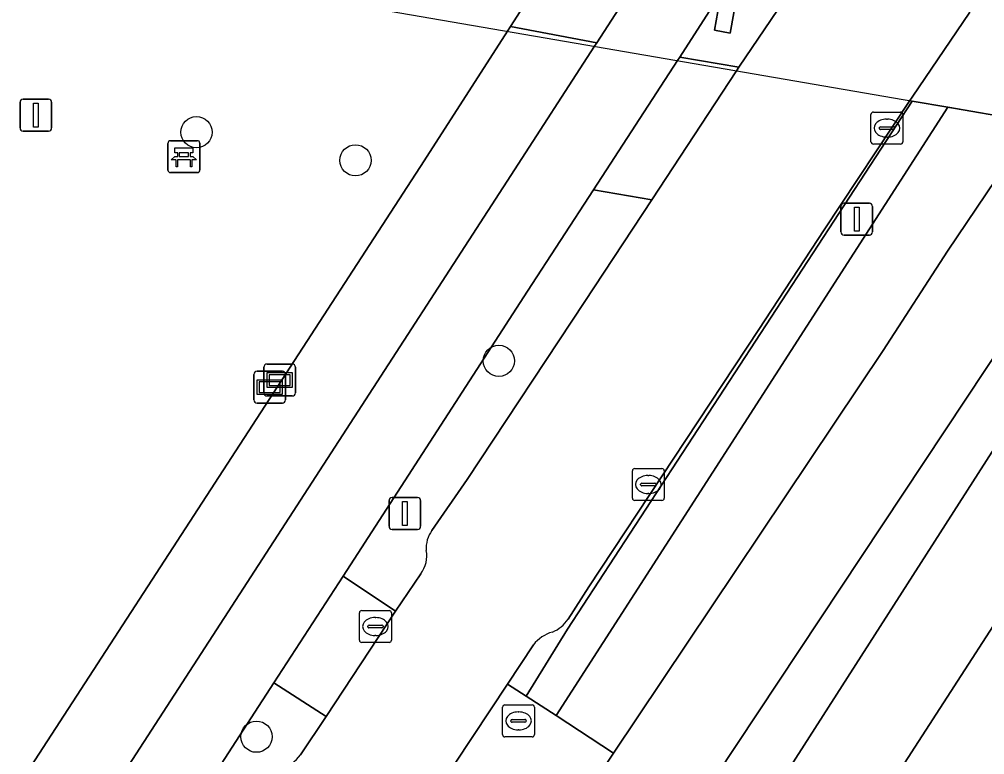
# Model space of a CAD drawing. Extents: x 161258 to 161838, y 380833 to 381727.
# Drawn here: x 161563.54 to 161593.78, y 380984.55 to 381007.58 of the extents above; entities that cross this region are included whole.
import ezdxf

# ---------------------------------------------------------------- set-up
doc = ezdxf.new("R2010")
doc.units = 0
for name, color, linetype in [('IMGEO_Bank', 7, 'Continuous'), ('IMGEO_Berm_groen', 7, 'Continuous'), ('IMGEO_Berm_open', 7, 'Continuous'), ('IMGEO_Boom', 7, 'Continuous'), ('IMGEO_Erf', 7, 'Continuous'), ('IMGEO_Fietspad_gesloten', 7, 'Continuous'), ('IMGEO_Groenvoorziening', 7, 'Continuous'), ('IMGEO_Haag', 7, 'Continuous'), ('IMGEO_Kolk', 7, 'Continuous'), ('IMGEO_Lichtmast', 7, 'Continuous'), ('IMGEO_Pand', 7, 'Continuous'), ('IMGEO_Pand_overbouw', 7, 'Continuous'), ('IMGEO_Rijbaan_lokaal_open', 7, 'Continuous'), ('IMGEO_Rioolput', 7, 'Continuous'), ('IMGEO_Verklikker', 7, 'Continuous'), ('IMGEO_Voetpad_open', 7, 'Continuous')]:
    doc.layers.add(name, color=color, linetype=linetype)

msp = doc.modelspace()

# ---------------------------------------------------------------- linework, layer by layer
at = {"layer": 'IMGEO_Bank'}
for p, q in [((161568.196, 381002.851), (161568.196, 381003.692)), ((161568.196, 381003.692), (161568.196, 381002.851)), ((161568.271, 381003.776), (161569.112, 381003.776)), ((161569.112, 381003.776), (161568.271, 381003.776)), ((161569.196, 381003.701), (161569.196, 381002.86)), ((161569.196, 381002.86), (161569.196, 381003.701)), ((161568.505, 381003.282), (161568.505, 381003.388)), ((161568.549, 381003.388), (161568.549, 381003.282)), ((161568.837, 381003.394), (161568.555, 381003.394)), ((161568.555, 381003.276), (161568.837, 381003.276)), ((161568.843, 381003.282), (161568.843, 381003.388)), ((161568.887, 381003.388), (161568.887, 381003.282)), ((161568.893, 381003.174), (161568.5, 381003.174)), ((161569.121, 381002.776), (161568.28, 381002.776)), ((161568.28, 381002.776), (161569.121, 381002.776))]:
    msp.add_line(p, q, dxfattribs=at)
for points in [[(161568.499, 381003.394), (161568.413, 381003.394), (161568.413, 381003.555), (161568.976, 381003.555), (161568.976, 381003.394), (161568.893, 381003.394)], [(161568.443, 381003.174), (161568.301, 381003.174), (161568.413, 381003.276), (161568.499, 381003.276)], [(161568.893, 381003.276), (161568.976, 381003.276), (161569.088, 381003.174), (161568.949, 381003.174)], [(161568.493, 381003.167), (161568.493, 381002.96), (161568.45, 381002.96), (161568.45, 381003.167)], [(161568.943, 381003.167), (161568.943, 381002.96), (161568.899, 381002.96), (161568.899, 381003.167)]]:
    msp.add_lwpolyline(points, dxfattribs=at)
for centre, radius, start, end in [((161568.274, 381003.698), 0.0779, 92.4484, 184.2845), ((161568.274, 381003.698), 0.0779, 92.4484, 184.2845), ((161569.118, 381003.698), 0.0779, 2.4484, 94.2845), ((161569.118, 381003.698), 0.0779, 2.4484, 94.2845), ((161568.498, 381003.387), 0.00671, 2.8957, 87.1043), ((161568.498, 381003.283), 0.00671, 272.8957, 357.1043), ((161568.555, 381003.387), 0.00671, 92.8957, 177.1043), ((161568.555, 381003.283), 0.00671, 182.8957, 267.1043), ((161568.837, 381003.387), 0.00671, 2.8957, 87.1043), ((161568.837, 381003.283), 0.00671, 272.8957, 357.1043), ((161568.894, 381003.387), 0.00671, 92.8957, 177.1043), ((161568.894, 381003.283), 0.00671, 182.8957, 267.1043), ((161568.443, 381003.167), 0.00671, 2.8957, 87.1043), ((161568.5, 381003.167), 0.00671, 92.8957, 177.1043), ((161568.892, 381003.167), 0.00671, 2.8957, 87.1043), ((161568.949, 381003.167), 0.00671, 92.8957, 177.1043), ((161568.274, 381002.854), 0.0779, 182.4484, 274.2845), ((161568.274, 381002.854), 0.0779, 182.4484, 274.2845), ((161569.118, 381002.854), 0.0779, 272.4484, 4.2845), ((161569.118, 381002.854), 0.0779, 272.4484, 4.2845)]:
    msp.add_arc(centre, radius, start, end, dxfattribs=at)
at = {"layer": 'IMGEO_Berm_groen'}
for points in [[(161580.717, 380988.478), (161591.512, 381005.018), (161591.441, 381005.03), (161588.748, 381000.984), (161586.704, 380997.863), (161581.377, 380989.81), (161580.728, 380988.796)], [(161579.643, 380987.988), (161578.831, 380986.762), (161579.418, 380986.381), (161580.717, 380988.478)]]:
    msp.add_lwpolyline(points, dxfattribs=at)
for points in [[(161590.6, 380997.205), (161592.619, 381000.32), (161595.345, 381004.358), (161594.91, 381004.433), (161592.624, 381004.827), (161580.355, 380985.774), (161582.149, 380984.599)], [(161597.505, 380999.482), (161595.917, 380999.754), (161594.764, 380998.054), (161593.829, 380996.644), (161584.726, 380982.92), (161586.243, 380981.911)]]:
    msp.add_lwpolyline(points, close=True, dxfattribs=at)
for centre, radius, start, end in [((161579.848, 380989.363), 1.047, 292.0087, 327.2319), ((161580.56, 380987.277), 1.16, 105.9871, 142.1867)]:
    msp.add_arc(centre, radius, start, end, dxfattribs=at)
at = {"layer": 'IMGEO_Berm_open'}
for points in [[(161595.323, 381019.942), (161593.225, 381020.303), (161585.527, 381008.419), (161584.233, 381006.393), (161586.08, 381006.075), (161589.117, 381010.568), (161589.079, 381010.603)], [(161585.527, 381008.419), (161586.016, 381008.314), (161585.807, 381007.147), (161585.315, 381007.235)]]:
    msp.add_lwpolyline(points, close=True, dxfattribs=at)
msp.add_lwpolyline([(161593.312, 381007.805), (161591.514, 381005.139), (161591.441, 381005.03), (161591.512, 381005.018), (161592.624, 381004.827), (161594.91, 381004.433), (161595.345, 381004.358), (161595.419, 381004.467), (161604.793, 381018.314)], dxfattribs=at)
at = {"layer": 'IMGEO_Boom'}
for centre in [(161569.088, 381004.041), (161574.069, 381003.16), (161578.562, 380996.881), (161570.969, 380985.114)]:
    msp.add_circle(centre, 0.489, dxfattribs=at)
at = {"layer": 'IMGEO_Erf'}
for points in [[(161576.218, 381003.146), (161578.828, 381007.201), (161578.923, 381007.348), (161587.915, 381021.334), (161589.389, 381023.626), (161592.569, 381028.461), (161585.018, 381031.447), (161583.298, 381032.072), (161582.135, 381032.494), (161579.268, 381033.49), (161577.753, 381034.017), (161575.464, 381034.622)], [(161608.503, 381011.142), (161603.457, 381003.135), (161603.357, 381002.979), (161600.781, 380998.995), (161600.228, 380998.14), (161598.736, 380995.833), (161584.911, 380974.453), (161581.397, 380969.047), (161580.753, 380968.057), (161579.588, 380966.248), (161556.537, 380930.473)], [(161490.257, 380892.689), (161494.395, 380889.926), (161494.323, 380889.817), (161500.227, 380885.918), (161501.31, 380887.571), (161502.49, 380889.425), (161513.725, 380906.807), (161512.888, 380907.32), (161515.02, 380910.631), (161515.878, 380910.106), (161540.302, 380947.69), (161546.174, 380956.722), (161554.834, 380970.332), (161556.123, 380972.241), (161556.737, 380973.185), (161558.236, 380975.49), (161576.218, 381003.146)]]:
    msp.add_lwpolyline(points, dxfattribs=at)
at = {"layer": 'IMGEO_Fietspad_gesloten'}
for points in [[(161595.079, 381027.823), (161594.29, 381026.415), (161590.696, 381020.856), (161581.633, 381006.84), (161581.562, 381006.731), (161578.938, 381002.688), (161504.207, 380887.394), (161498.991, 380879.345)], [(161608.896, 381024.645), (161604.863, 381018.421), (161604.793, 381018.314), (161595.419, 381004.467), (161595.345, 381004.358), (161592.619, 381000.32), (161590.6, 380997.205), (161582.149, 380984.599), (161579.947, 380981.315), (161576.319, 380975.904), (161571.939, 380969.459), (161570.664, 380967.582), (161565.851, 380960.445), (161550.756, 380938.063), (161548.686, 380934.993), (161546.385, 380931.453), (161544.685, 380928.722), (161515.927, 380882.459), (161515.665, 380882.025), (161513.423, 380878.315), (161512.107, 380876.132), (161511.097, 380874.45)], [(161550.334, 380954.192), (161560.289, 380969.446), (161563.567, 380974.533), (161571.517, 380986.803), (161573.681, 380990.142), (161579.462, 380999.064), (161581.528, 381002.238), (161584.162, 381006.283), (161584.233, 381006.393), (161585.527, 381008.419), (161593.225, 381020.303), (161593.263, 381020.355), (161593.301, 381020.408)], [(161579.692, 380975.331), (161582.514, 380979.586), (161584.726, 380982.92), (161593.829, 380996.644), (161594.764, 380998.054), (161595.917, 380999.754), (161598.652, 381003.789), (161598.727, 381003.898), (161608.1, 381017.865), (161609.814, 381020.419)]]:
    msp.add_lwpolyline(points, dxfattribs=at)
at = {"layer": 'IMGEO_Groenvoorziening'}
msp.add_lwpolyline([(161592.624, 381004.827), (161591.512, 381005.018), (161580.717, 380988.478), (161579.418, 380986.381), (161580.355, 380985.774)], close=True, dxfattribs=at)
for points in [[(161576.465, 380991.571), (161577.568, 380993.163), (161581.257, 380998.738), (161583.35, 381001.922), (161581.528, 381002.238), (161579.462, 380999.064), (161573.681, 380990.142), (161575.323, 380989.049), (161576.114, 380990.218)], [(161573.15, 380985.742), (161571.517, 380986.803), (161563.567, 380974.533), (161565.032, 380974.216), (161569.319, 380980.696), (161571.213, 380983.708)], [(161572.348, 380984.551), (161573.15, 380985.742)]]:
    msp.add_lwpolyline(points, dxfattribs=at)
for centre, radius, start, end in [((161577.197, 380991.028), 0.912, 143.4301, 185.0195), ((161575.398, 380990.776), 0.908, 322.1009, 10.9373), ((161571.45, 380985.181), 1.097, 284.2343, 324.9374)]:
    msp.add_arc(centre, radius, start, end, dxfattribs=at)
at = {"layer": 'IMGEO_Haag'}
msp.add_lwpolyline([(161592.624, 381004.827), (161591.512, 381005.018), (161580.717, 380988.478), (161579.418, 380986.381), (161580.355, 380985.774)], close=True, dxfattribs=at)
for points in [[(161581.257, 380998.738), (161583.35, 381001.922), (161581.528, 381002.238), (161579.462, 380999.064), (161573.681, 380990.142), (161575.323, 380989.049), (161576.114, 380990.218)], [(161576.465, 380991.571), (161577.568, 380993.163), (161581.257, 380998.738)], [(161573.15, 380985.742), (161571.517, 380986.803), (161563.567, 380974.533), (161565.032, 380974.216), (161569.319, 380980.696), (161571.213, 380983.708)], [(161572.348, 380984.551), (161573.15, 380985.742)]]:
    msp.add_lwpolyline(points, dxfattribs=at)
for centre, radius, start, end in [((161577.197, 380991.028), 0.912, 143.4301, 185.0195), ((161575.398, 380990.776), 0.908, 322.1009, 10.9373), ((161571.45, 380985.181), 1.097, 284.2343, 324.9374)]:
    msp.add_arc(centre, radius, start, end, dxfattribs=at)
at = {"layer": 'IMGEO_Kolk'}
for p, q in [((161590.219, 381003.745), (161590.219, 381004.597)), ((161590.294, 381004.671), (161591.146, 381004.671)), ((161590.707, 381004.451), (161590.732, 381004.451)), ((161591.22, 381004.597), (161591.22, 381003.745)), ((161590.478, 381004.165), (161590.478, 381004.177)), ((161590.916, 381004.128), (161590.518, 381004.128)), ((161590.521, 381004.214), (161590.919, 381004.214)), ((161590.962, 381004.177), (161590.962, 381004.165)), ((161590.73, 381003.891), (161590.705, 381003.891)), ((161591.146, 381003.671), (161590.294, 381003.671)), ((161582.744, 380992.585), (161582.744, 380993.437)), ((161582.819, 380993.511), (161583.671, 380993.511)), ((161583.232, 380993.291), (161583.257, 380993.291)), ((161583.745, 380993.437), (161583.745, 380992.585)), ((161583.003, 380993.005), (161583.003, 380993.017)), ((161583.441, 380992.968), (161583.043, 380992.968)), ((161583.046, 380993.054), (161583.444, 380993.054)), ((161583.487, 380993.017), (161583.487, 380993.005)), ((161583.255, 380992.731), (161583.23, 380992.731)), ((161583.671, 380992.511), (161582.819, 380992.511)), ((161574.194, 380988.138), (161574.194, 380988.99)), ((161574.269, 380989.064), (161575.121, 380989.064)), ((161575.195, 380988.99), (161575.195, 380988.138)), ((161574.682, 380988.844), (161574.707, 380988.844)), ((161574.453, 380988.558), (161574.453, 380988.57)), ((161574.891, 380988.521), (161574.493, 380988.521)), ((161574.496, 380988.607), (161574.894, 380988.607)), ((161574.937, 380988.57), (161574.937, 380988.558)), ((161574.705, 380988.284), (161574.68, 380988.284)), ((161575.121, 380988.064), (161574.269, 380988.064))]:
    msp.add_line(p, q, dxfattribs=at)
for points in [[(161590.219, 381003.745), (161590.219, 381004.597)], [(161590.294, 381004.671), (161591.146, 381004.671)], [(161591.22, 381004.597), (161591.22, 381003.745)], [(161591.146, 381003.671), (161590.294, 381003.671)], [(161582.744, 380992.585), (161582.744, 380993.437)], [(161582.819, 380993.511), (161583.671, 380993.511)], [(161583.745, 380993.437), (161583.745, 380992.585)], [(161583.671, 380992.511), (161582.819, 380992.511)], [(161574.194, 380988.138), (161574.194, 380988.99)], [(161574.269, 380989.064), (161575.121, 380989.064)], [(161575.195, 380988.99), (161575.195, 380988.138)], [(161575.121, 380988.064), (161574.269, 380988.064)]]:
    msp.add_lwpolyline(points, dxfattribs=at)
for centre, radius, start, end in [((161590.296, 381004.595), 0.0765, 91.552, 178.448), ((161590.296, 381004.595), 0.0765, 91.552, 178.448), ((161591.144, 381004.595), 0.0765, 1.552, 88.448), ((161591.144, 381004.595), 0.0765, 1.552, 88.448), ((161590.518, 381004.174), 0.0403, 85.8775, 175.7526), ((161590.515, 381004.164), 0.0366, 178.938, 274.7102), ((161590.919, 381004.171), 0.043, 264.8664, 352.4533), ((161590.923, 381004.176), 0.0386, 1.7309, 96.639), ((161590.296, 381003.747), 0.0765, 181.552, 268.448), ((161590.296, 381003.747), 0.0765, 181.552, 268.448), ((161591.144, 381003.747), 0.0765, 271.552, 358.448), ((161591.144, 381003.747), 0.0765, 271.552, 358.448), ((161582.821, 380993.435), 0.0765, 91.552, 178.448), ((161582.821, 380993.435), 0.0765, 91.552, 178.448), ((161583.669, 380993.435), 0.0765, 1.552, 88.448), ((161583.669, 380993.435), 0.0765, 1.552, 88.448), ((161583.043, 380993.014), 0.0403, 85.8775, 175.7526), ((161583.04, 380993.004), 0.0366, 178.938, 274.7102), ((161583.444, 380993.011), 0.043, 264.8664, 352.4533), ((161583.448, 380993.016), 0.0386, 1.7309, 96.639), ((161582.821, 380992.587), 0.0765, 181.552, 268.448), ((161582.821, 380992.587), 0.0765, 181.552, 268.448), ((161583.669, 380992.587), 0.0765, 271.552, 358.448), ((161583.669, 380992.587), 0.0765, 271.552, 358.448), ((161574.271, 380988.988), 0.0765, 91.552, 178.448), ((161574.271, 380988.988), 0.0765, 91.552, 178.448), ((161575.119, 380988.988), 0.0765, 1.552, 88.448), ((161575.119, 380988.988), 0.0765, 1.552, 88.448), ((161574.493, 380988.567), 0.0403, 85.8775, 175.7526), ((161574.49, 380988.557), 0.0366, 178.938, 274.7102), ((161574.894, 380988.564), 0.043, 264.8664, 352.4533), ((161574.898, 380988.569), 0.0386, 1.7309, 96.639), ((161574.271, 380988.14), 0.0765, 181.552, 268.448), ((161574.271, 380988.14), 0.0765, 181.552, 268.448), ((161575.119, 380988.14), 0.0765, 271.552, 358.448), ((161575.119, 380988.14), 0.0765, 271.552, 358.448)]:
    msp.add_arc(centre, radius, start, end, dxfattribs=at)
for centre, major_axis, ratio, start_param, end_param in [((161590.706, 381004.171), (-0.387, 0.002), 0.722429, 4.712389, 7.853982), ((161590.731, 381004.171), (-0.39, 0.002), 0.717154, 1.570796, 4.712389), ((161583.231, 380993.011), (-0.387, 0.002), 0.722429, 4.712389, 7.853982), ((161583.256, 380993.011), (-0.39, 0.002), 0.717154, 1.570796, 4.712389), ((161574.681, 380988.564), (-0.387, 0.002), 0.722429, 4.712389, 7.853982), ((161574.706, 380988.564), (-0.39, 0.002), 0.717154, 1.570796, 4.712389)]:
    msp.add_ellipse(centre, major_axis=major_axis, ratio=ratio, start_param=start_param, end_param=end_param, dxfattribs=at)
at = {"layer": 'IMGEO_Lichtmast'}
for p, q in [((161563.662, 381005.078), (161564.452, 381005.078)), ((161564.452, 381005.078), (161563.662, 381005.078)), ((161563.562, 381004.178), (161563.562, 381004.978)), ((161563.562, 381004.978), (161563.562, 381004.178)), ((161564.552, 381004.978), (161564.552, 381004.178)), ((161564.552, 381004.178), (161564.552, 381004.978)), ((161564.452, 381004.078), (161563.662, 381004.078)), ((161563.662, 381004.078), (161564.452, 381004.078)), ((161589.279, 381000.919), (161589.279, 381001.719)), ((161589.279, 381001.719), (161589.279, 381000.919)), ((161589.379, 381001.819), (161590.169, 381001.819)), ((161590.169, 381001.819), (161589.379, 381001.819)), ((161590.269, 381001.719), (161590.269, 381000.919)), ((161590.269, 381000.919), (161590.269, 381001.719)), ((161590.169, 381000.819), (161589.379, 381000.819)), ((161589.379, 381000.819), (161590.169, 381000.819)), ((161575.121, 380991.705), (161575.121, 380992.505)), ((161575.121, 380992.505), (161575.121, 380991.705)), ((161575.221, 380992.605), (161576.011, 380992.605)), ((161576.011, 380992.605), (161575.221, 380992.605)), ((161576.111, 380992.505), (161576.111, 380991.705)), ((161576.111, 380991.705), (161576.111, 380992.505)), ((161576.011, 380991.605), (161575.221, 380991.605)), ((161575.221, 380991.605), (161576.011, 380991.605))]:
    msp.add_line(p, q, dxfattribs=at)
for points in [[(161563.982, 381004.953), (161564.132, 381004.953), (161564.132, 381004.203), (161563.982, 381004.203), (161563.982, 381004.953)], [(161589.699, 381001.694), (161589.849, 381001.694), (161589.849, 381000.944), (161589.699, 381000.944), (161589.699, 381001.694)], [(161575.541, 380992.48), (161575.691, 380992.48), (161575.691, 380991.73), (161575.541, 380991.73), (161575.541, 380992.48)]]:
    msp.add_lwpolyline(points, dxfattribs=at)
for centre, start, end in [((161563.662, 381004.978), 90, 180), ((161563.662, 381004.978), 90, 180), ((161564.452, 381004.978), 0, 90), ((161564.452, 381004.978), 360, 90), ((161563.662, 381004.178), 180, 270), ((161563.662, 381004.178), 180, 270), ((161564.452, 381004.178), 270, 0), ((161564.452, 381004.178), 270, 0), ((161589.379, 381001.719), 90, 180), ((161589.379, 381001.719), 90, 180), ((161590.169, 381001.719), 0, 90), ((161590.169, 381001.719), 360, 90), ((161589.379, 381000.919), 180, 270), ((161589.379, 381000.919), 180, 270), ((161590.169, 381000.919), 270, 0), ((161590.169, 381000.919), 270, 0), ((161575.221, 380992.505), 90, 180), ((161575.221, 380992.505), 90, 180), ((161576.011, 380992.505), 0, 90), ((161576.011, 380992.505), 360, 90), ((161575.221, 380991.705), 180, 270), ((161575.221, 380991.705), 180, 270), ((161576.011, 380991.705), 270, 0), ((161576.011, 380991.705), 270, 0)]:
    msp.add_arc(centre, 0.1, start, end, dxfattribs=at)
at = {"layer": 'IMGEO_Pand'}
msp.add_lwpolyline([(161585.527, 381008.419), (161585.315, 381007.235), (161585.807, 381007.147), (161586.016, 381008.314)], close=True, dxfattribs=at)
at = {"layer": 'IMGEO_Pand_overbouw'}
msp.add_lwpolyline([(161544.314, 381013.143), (161580.012, 381006.998), (161621.54, 380999.849), (161617.447, 380975.661), (161615.362, 380963.591), (161621.003, 380962.649), (161620.701, 380960.759), (161620.398, 380958.868), (161621.681, 380958.659), (161621.778, 380959.252), (161630.074, 380957.903), (161631.682, 380967.278), (161632.027, 380969.284), (161630.974, 380969.465), (161632.262, 380976.901), (161632.345, 380977.38), (161632.828, 380980.176), (161632.862, 380980.375), (161636.289, 381000.232), (161629.086, 381001.476), (161629.73, 381005.204), (161630.098, 381007.334), (161631.061, 381012.91)], dxfattribs=at)
at = {"layer": 'IMGEO_Rijbaan_lokaal_open'}
for points in [[(161581.377, 380989.81), (161586.704, 380997.863), (161588.748, 381000.984), (161591.441, 381005.03), (161591.514, 381005.139), (161593.312, 381007.805), (161589.117, 381010.568), (161586.08, 381006.075), (161586.008, 381005.965), (161583.35, 381001.922), (161581.257, 380998.738), (161577.568, 380993.163), (161576.465, 380991.571)], [(161576.114, 380990.218), (161575.323, 380989.049), (161573.15, 380985.742), (161572.348, 380984.551)], [(161580.728, 380988.796), (161581.377, 380989.81)], [(161575.839, 380982.261), (161576.641, 380983.446), (161578.831, 380986.762), (161579.643, 380987.988)]]:
    msp.add_lwpolyline(points, dxfattribs=at)
msp.add_lwpolyline([(161586.008, 381005.965), (161586.08, 381006.075), (161584.233, 381006.393), (161584.162, 381006.283), (161581.528, 381002.238), (161583.35, 381001.922)], close=True, dxfattribs=at)
for centre, radius, start, end in [((161577.197, 380991.028), 0.912, 143.4301, 185.0195), ((161575.398, 380990.776), 0.908, 322.1009, 10.9373), ((161579.848, 380989.363), 1.047, 292.0087, 327.2319), ((161580.56, 380987.277), 1.16, 105.9871, 142.1867), ((161571.45, 380985.181), 1.097, 284.2343, 324.9374)]:
    msp.add_arc(centre, radius, start, end, dxfattribs=at)
at = {"layer": 'IMGEO_Rioolput'}
for p, q in [((161578.678, 380985.183), (161578.678, 380986.035)), ((161578.753, 380986.109), (161579.605, 380986.109)), ((161579.679, 380986.035), (161579.679, 380985.183)), ((161579.166, 380985.889), (161579.191, 380985.889)), ((161578.937, 380985.603), (161578.937, 380985.615)), ((161579.375, 380985.566), (161578.977, 380985.566)), ((161578.98, 380985.652), (161579.378, 380985.652)), ((161579.421, 380985.615), (161579.421, 380985.603)), ((161579.605, 380985.109), (161578.753, 380985.109)), ((161579.189, 380985.329), (161579.164, 380985.329))]:
    msp.add_line(p, q, dxfattribs=at)
for points in [[(161578.678, 380985.183), (161578.678, 380986.035)], [(161578.753, 380986.109), (161579.605, 380986.109)], [(161579.679, 380986.035), (161579.679, 380985.183)], [(161579.605, 380985.109), (161578.753, 380985.109)]]:
    msp.add_lwpolyline(points, dxfattribs=at)
for centre, radius, start, end in [((161578.755, 380986.033), 0.0765, 91.552, 178.448), ((161578.755, 380986.033), 0.0765, 91.552, 178.448), ((161579.603, 380986.033), 0.0765, 1.552, 88.448), ((161579.603, 380986.033), 0.0765, 1.552, 88.448), ((161578.977, 380985.612), 0.0403, 85.8775, 175.7526), ((161578.974, 380985.602), 0.0366, 178.938, 274.7102), ((161579.378, 380985.609), 0.043, 264.8664, 352.4533), ((161579.382, 380985.614), 0.0386, 1.7309, 96.639), ((161578.755, 380985.185), 0.0765, 181.552, 268.448), ((161578.755, 380985.185), 0.0765, 181.552, 268.448), ((161579.603, 380985.185), 0.0765, 271.552, 358.448), ((161579.603, 380985.185), 0.0765, 271.552, 358.448)]:
    msp.add_arc(centre, radius, start, end, dxfattribs=at)
for centre, major_axis, ratio, start_param, end_param in [((161579.165, 380985.609), (-0.387, 0.002), 0.722429, 4.712389, 7.853982), ((161579.19, 380985.609), (-0.39, 0.002), 0.717154, 1.570796, 4.712389)]:
    msp.add_ellipse(centre, major_axis=major_axis, ratio=ratio, start_param=start_param, end_param=end_param, dxfattribs=at)
at = {"layer": 'IMGEO_Verklikker'}
for p, q in [((161570.99, 380996.559), (161571.78, 380996.559)), ((161571.78, 380996.559), (161570.99, 380996.559)), ((161571.2, 380995.882), (161571.2, 380996.682)), ((161571.2, 380996.682), (161571.2, 380995.882)), ((161571.3, 380996.782), (161572.09, 380996.782)), ((161572.09, 380996.782), (161571.3, 380996.782)), ((161572.19, 380996.682), (161572.19, 380995.882)), ((161572.19, 380995.882), (161572.19, 380996.682)), ((161570.89, 380995.659), (161570.89, 380996.459)), ((161570.89, 380996.459), (161570.89, 380995.659)), ((161571.88, 380996.459), (161571.88, 380995.659)), ((161571.88, 380995.659), (161571.88, 380996.459)), ((161572.09, 380995.782), (161571.3, 380995.782)), ((161571.3, 380995.782), (161572.09, 380995.782)), ((161571.78, 380995.559), (161570.99, 380995.559)), ((161570.99, 380995.559), (161571.78, 380995.559))]:
    msp.add_line(p, q, dxfattribs=at)
for points in [[(161570.991, 380996.291), (161571.779, 380996.291), (161571.779, 380995.827), (161570.991, 380995.827), (161570.991, 380996.291)], [(161571.301, 380996.514), (161572.089, 380996.514), (161572.089, 380996.05), (161571.301, 380996.05), (161571.301, 380996.514)], [(161571.366, 380996.449), (161571.366, 380996.115), (161572.024, 380996.115), (161572.024, 380996.449), (161571.366, 380996.449)], [(161571.056, 380996.226), (161571.056, 380995.892), (161571.714, 380995.892), (161571.714, 380996.226), (161571.056, 380996.226)]]:
    msp.add_lwpolyline(points, dxfattribs=at)
for centre, start, end in [((161570.99, 380996.459), 90, 180), ((161570.99, 380996.459), 90, 180), ((161571.3, 380996.682), 90, 180), ((161571.3, 380996.682), 90, 180), ((161571.78, 380996.459), 0, 90), ((161571.78, 380996.459), 360, 90), ((161572.09, 380996.682), 0, 90), ((161572.09, 380996.682), 360, 90), ((161570.99, 380995.659), 180, 270), ((161570.99, 380995.659), 180, 270), ((161571.3, 380995.882), 180, 270), ((161571.3, 380995.882), 180, 270), ((161571.78, 380995.659), 270, 0), ((161571.78, 380995.659), 270, 0), ((161572.09, 380995.882), 270, 0), ((161572.09, 380995.882), 270, 0)]:
    msp.add_arc(centre, 0.1, start, end, dxfattribs=at)
at = {"layer": 'IMGEO_Voetpad_open'}
for points in [[(161578.923, 381007.348), (161581.633, 381006.84), (161590.696, 381020.856), (161590.254, 381020.932), (161587.915, 381021.334)], [(161598.736, 380995.833), (161600.228, 380998.14), (161600.781, 380998.995), (161603.357, 381002.979), (161603.457, 381003.135), (161598.727, 381003.898), (161598.652, 381003.789), (161595.917, 380999.754), (161597.505, 380999.482), (161586.243, 380981.911), (161584.123, 380978.603), (161581.793, 380974.968), (161584.911, 380974.453)], [(161575.323, 380989.049), (161573.681, 380990.142), (161571.517, 380986.803), (161573.15, 380985.742)], [(161582.149, 380984.599), (161580.355, 380985.774), (161579.418, 380986.381), (161578.831, 380986.762), (161576.641, 380983.446), (161577.238, 380983.061), (161578.074, 380982.522), (161579.947, 380981.315)]]:
    msp.add_lwpolyline(points, close=True, dxfattribs=at)
for points in [[(161578.938, 381002.688), (161581.562, 381006.731), (161581.633, 381006.84), (161578.923, 381007.348), (161578.828, 381007.201), (161576.218, 381003.146), (161558.236, 380975.49), (161556.737, 380973.185), (161556.123, 380972.241), (161554.834, 380970.332), (161546.174, 380956.722), (161540.302, 380947.69), (161515.878, 380910.106), (161513.725, 380906.807), (161502.49, 380889.425), (161501.31, 380887.571), (161500.227, 380885.918), (161499.245, 380884.419), (161496.974, 380880.952)], [(161498.991, 380879.345), (161504.207, 380887.394), (161578.938, 381002.688)]]:
    msp.add_lwpolyline(points, dxfattribs=at)

doc.saveas('drawing.dxf')
